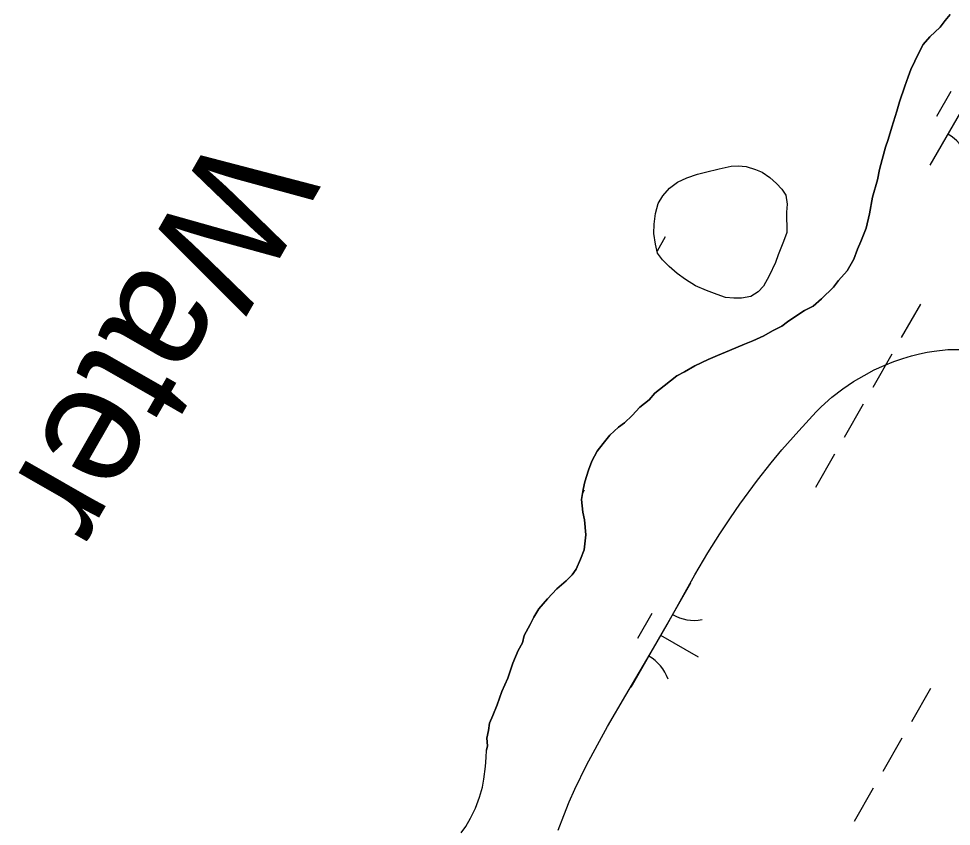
# Model space of a CAD drawing. Extents: x 3930721 to 3950824, y 220441 to 242861.
# Drawn here: x 3944371.9 to 3944760.9, y 232416.4 to 232753.3 of the extents above; entities that cross this region are included whole.
import ezdxf

# ---------------------------------------------------------------- set-up
doc = ezdxf.new("R2010")
doc.units = 0
for name, color, linetype in [('V-RIVR-IDEN', 7, 'Continuous'), ('V-SITE-VEGE', 7, 'Continuous'), ('V-TOPO-SHOR', 7, 'Continuous'), ('V-WETL-SWMP', 7, 'Continuous')]:
    doc.layers.add(name, color=color, linetype=linetype)

msp = doc.modelspace()

# ---------------------------------------------------------------- linework, layer by layer
at = {"layer": 'V-SITE-VEGE'}
msp.add_lwpolyline([(3944596.96, 232414.74), (3944599.24, 232420.88), (3944601.58, 232426.59), (3944603.94, 232431.92), (3944608.75, 232441.83), (3944613.3, 232450.44), (3944617.47, 232457.95), (3944625.08, 232471.04), (3944636.74, 232490.66), (3944642.44, 232500.53), (3944653.91, 232521.3), (3944659.35, 232530.49), (3944664.28, 232538.33), (3944668.73, 232545.04), (3944672.74, 232550.82), (3944680.05, 232560.72), (3944685.79, 232568), (3944690.26, 232573.39), (3944697.22, 232581.37), (3944704.54, 232589.26), (3944706.66, 232591.39), (3944711.1, 232595.35), (3944715.6, 232598.84), (3944720.08, 232601.87), (3944724.49, 232604.49), (3944728.77, 232606.74), (3944732.9, 232608.64), (3944736.86, 232610.23), (3944740.63, 232611.54), (3944744.22, 232612.61), (3944747.6, 232613.46), (3944750.79, 232614.13), (3944753.78, 232614.62), (3944759.41, 232615.21), (3944764.31, 232615.33)], dxfattribs=at)
at = {"layer": 'V-TOPO-SHOR'}
for points in [[(3944760.44, 232754.98), (3944758.31, 232752.56), (3944756.17, 232749.79), (3944751.92, 232745.65), (3944749.08, 232742.53), (3944747.28, 232739.06), (3944744.04, 232732.1), (3944742.95, 232728.97), (3944741.5, 232725.14), (3944739.31, 232718.52), (3944738.21, 232714.69), (3944736.02, 232708.07), (3944734.56, 232702.84), (3944733.46, 232699.71), (3944732, 232694.48), (3944730.89, 232690.3), (3944730.14, 232686.11), (3944727.94, 232678.79), (3944726.8, 232671.81), (3944725.32, 232665.88), (3944723.15, 232660.31)], [(3944692.29, 232664.04), (3944690.85, 232660.35), (3944688.69, 232654.82), (3944687.49, 232651.59), (3944684.87, 232646.06), (3944682.49, 232641.68), (3944680.37, 232639.39), (3944677.33, 232637.35), (3944673.38, 232636.7), (3944670.14, 232636.75), (3944666.66, 232637.02), (3944663.2, 232638.23), (3944658.82, 232639.91), (3944654.21, 232641.83), (3944650.07, 232644.43), (3944646.62, 232647.03), (3944643.18, 232649.86), (3944640.44, 232652.68), (3944638.39, 232655.48), (3944637.51, 232659.21), (3944636.87, 232663.62), (3944636.92, 232667.56), (3944637.45, 232671.96), (3944638.66, 232676.12), (3944640.56, 232679.34), (3944643.38, 232682.55), (3944646.66, 232685.05), (3944650.63, 232686.86), (3944655.05, 232688.42), (3944658.31, 232689.3), (3944664.12, 232690.62), (3944669.01, 232691.71), (3944672.03, 232691.9), (3944675.27, 232691.63), (3944679.19, 232690.42), (3944681.96, 232689.22), (3944685.18, 232687.09), (3944687.93, 232684.51), (3944690.21, 232682.16), (3944691.8, 232679.59), (3944692.45, 232675.87), (3944692.17, 232672.62), (3944692.29, 232664.04)], [(3944723.15, 232660.31), (3944721.71, 232657.18), (3944720.25, 232653), (3944717.39, 232648.14), (3944713.83, 232643.99), (3944711.7, 232641.22), (3944706.74, 232636.39), (3944703.2, 232633.29), (3944699.67, 232631.58), (3944696.5, 232629.52), (3944692.62, 232626.78), (3944690.14, 232625.06), (3944686.27, 232623.02), (3944682.74, 232620.96), (3944678.17, 232618.92), (3944674.65, 232617.57), (3944668.31, 232614.86), (3944663.39, 232612.82), (3944659.52, 232611.12), (3944653.89, 232608.4), (3944649.66, 232606.01), (3944646.48, 232604.3), (3944641.18, 232600.17), (3944637.29, 232597.08), (3944634.81, 232594.31), (3944630.92, 232591.21), (3944627.72, 232587.75), (3944624.53, 232584.65), (3944622.06, 232582.93), (3944618.52, 232579.48), (3944615.67, 232576.02), (3944613.18, 232572.9), (3944611.03, 232568.73), (3944609.58, 232564.9), (3944608.11, 232560.02), (3944607.37, 232556.89), (3944606.62, 232552.7), (3944607.25, 232547.44), (3944607.9, 232544.29), (3944608.52, 232537.98), (3944607.74, 232531.69), (3944606.29, 232527.86), (3944604.48, 232523.69), (3944602.7, 232521.26), (3944600.22, 232518.85), (3944596.32, 232515.4), (3944592.42, 232511.25), (3944588.87, 232507.1), (3944586.72, 232503.63), (3944585.28, 232500.5), (3944582.77, 232495.99), (3944582.03, 232492.85), (3944580.24, 232489.72), (3944578.07, 232484.5), (3944575.89, 232478.24), (3944573.37, 232472.67), (3944571.54, 232467.1), (3944569.73, 232462.57), (3944568.29, 232459.45), (3944567.9, 232456.3), (3944567.16, 232453.16), (3944567.47, 232450.01), (3944567.05, 232448.2)], [(3944560.4, 232419.83), (3944562.49, 232423.94), (3944564.08, 232428.54), (3944565.34, 232432.65), (3944565.96, 232436.09), (3944566.57, 232441.33), (3944566.85, 232445.1), (3944567.05, 232448.2)], [(3944556.53, 232413.73), (3944558.47, 232416.37), (3944560.4, 232419.83)]]:
    msp.add_lwpolyline(points, dxfattribs=at)
at = {"layer": 'V-WETL-SWMP'}
for p, q in [((3944756.17, 232749.79), (3944758.31, 232752.56)), ((3944758.31, 232752.56), (3944760.44, 232754.98)), ((3944751.92, 232745.64), (3944756.17, 232749.79)), ((3944749.08, 232742.53), (3944751.92, 232745.64)), ((3944747.28, 232739.06), (3944749.08, 232742.53)), ((3944744.04, 232732.1), (3944747.28, 232739.06)), ((3944742.95, 232728.97), (3944744.04, 232732.1)), ((3944776.81, 232735.51), (3944751.96, 232692.12)), ((3944741.5, 232725.14), (3944742.95, 232728.97)), ((3944739.31, 232718.52), (3944741.5, 232725.14)), ((3944760.67, 232722.86), (3944754.7, 232712.45)), ((3944738.21, 232714.69), (3944739.31, 232718.52)), ((3944736.02, 232708.07), (3944738.21, 232714.69)), ((3944734.56, 232702.84), (3944736.02, 232708.07)), ((3944733.46, 232699.71), (3944734.56, 232702.84)), ((3944732, 232694.48), (3944733.46, 232699.71)), ((3944730.89, 232690.3), (3944732, 232694.48)), ((3944730.14, 232686.11), (3944730.89, 232690.3)), ((3944727.94, 232678.79), (3944730.14, 232686.11)), ((3944726.8, 232671.81), (3944727.94, 232678.79)), ((3944725.32, 232665.88), (3944726.8, 232671.81)), ((3944723.15, 232660.31), (3944725.32, 232665.88)), ((3944641.61, 232662.3), (3944638.19, 232656.32)), ((3944721.71, 232657.18), (3944723.15, 232660.31)), ((3944720.25, 232653), (3944721.71, 232657.18)), ((3944717.39, 232648.14), (3944720.25, 232653)), ((3944713.83, 232643.99), (3944717.39, 232648.14)), ((3944711.7, 232641.22), (3944713.83, 232643.99)), ((3944706.74, 232636.39), (3944711.7, 232641.22)), ((3944703.2, 232633.29), (3944706.74, 232636.39)), ((3944696.5, 232629.52), (3944699.68, 232631.58)), ((3944699.68, 232631.58), (3944703.2, 232633.29)), ((3944747.98, 232634.13), (3944740.03, 232620.25)), ((3944692.61, 232626.78), (3944696.5, 232629.52)), ((3944686.27, 232623.01), (3944690.14, 232625.06)), ((3944690.14, 232625.06), (3944692.61, 232626.78)), ((3944678.17, 232618.92), (3944682.74, 232620.96)), ((3944682.74, 232620.96), (3944686.27, 232623.01)), ((3944668.32, 232614.86), (3944674.65, 232617.57)), ((3944674.65, 232617.57), (3944678.17, 232618.92)), ((3944659.52, 232611.12), (3944663.39, 232612.82)), ((3944663.39, 232612.82), (3944668.32, 232614.86)), ((3944736.06, 232613.31), (3944728.1, 232599.42)), ((3944649.66, 232606.01), (3944653.89, 232608.4)), ((3944653.89, 232608.4), (3944659.52, 232611.12)), ((3944641.18, 232600.17), (3944646.48, 232604.3)), ((3944646.48, 232604.3), (3944649.66, 232606.01)), ((3944637.29, 232597.07), (3944641.18, 232600.17)), ((3944634.81, 232594.31), (3944637.29, 232597.07)), ((3944630.92, 232591.21), (3944634.81, 232594.31)), ((3944724.13, 232592.48), (3944716.18, 232578.6)), ((3944627.72, 232587.75), (3944630.92, 232591.21)), ((3944622.06, 232582.93), (3944624.53, 232584.65)), ((3944624.53, 232584.65), (3944627.72, 232587.75)), ((3944618.52, 232579.48), (3944622.06, 232582.93)), ((3944615.67, 232576.02), (3944618.52, 232579.48)), ((3944611.03, 232568.73), (3944613.18, 232572.9)), ((3944613.18, 232572.9), (3944615.67, 232576.02)), ((3944609.58, 232564.9), (3944611.03, 232568.73)), ((3944712.2, 232571.66), (3944704.25, 232557.77)), ((3944608.11, 232560.03), (3944609.58, 232564.9)), ((3944607.37, 232556.89), (3944608.11, 232560.03)), ((3944606.62, 232552.7), (3944607.37, 232556.89)), ((3944607.82, 232556.58), (3944607.08, 232555.3)), ((3944607.25, 232547.44), (3944606.62, 232552.7)), ((3944607.9, 232544.29), (3944607.25, 232547.44)), ((3944608.52, 232537.98), (3944607.9, 232544.29)), ((3944607.74, 232531.69), (3944608.52, 232537.98)), ((3944606.29, 232527.86), (3944607.74, 232531.69)), ((3944604.48, 232523.69), (3944606.29, 232527.86)), ((3944602.7, 232521.26), (3944604.48, 232523.69)), ((3944596.33, 232515.4), (3944600.22, 232518.85)), ((3944600.22, 232518.85), (3944602.7, 232521.26)), ((3944592.42, 232511.25), (3944596.33, 232515.4)), ((3944652.09, 232517.74), (3944627.24, 232474.35)), ((3944588.87, 232507.1), (3944592.42, 232511.25)), ((3944586.72, 232503.63), (3944588.87, 232507.1)), ((3944585.28, 232500.5), (3944586.72, 232503.63)), ((3944635.95, 232505.09), (3944629.99, 232494.68)), ((3944582.77, 232495.99), (3944585.28, 232500.5)), ((3944582.03, 232492.85), (3944582.77, 232495.99)), ((3944639.66, 232496.05), (3944655.28, 232487.1)), ((3944580.24, 232489.72), (3944582.03, 232492.85)), ((3944578.07, 232484.5), (3944580.24, 232489.72)), ((3944575.89, 232478.24), (3944578.07, 232484.5)), ((3944573.37, 232472.67), (3944575.89, 232478.24)), ((3944571.54, 232467.1), (3944573.37, 232472.67)), ((3944752.16, 232473.92), (3944744.21, 232460.03)), ((3944569.73, 232462.57), (3944571.54, 232467.1)), ((3944568.29, 232459.44), (3944569.73, 232462.57)), ((3944567.16, 232453.16), (3944567.9, 232456.3)), ((3944567.9, 232456.3), (3944568.29, 232459.44)), ((3944567.47, 232450.01), (3944567.16, 232453.16)), ((3944740.23, 232453.09), (3944732.28, 232439.21)), ((3944566.85, 232445.1), (3944567.04, 232448.2)), ((3944567.04, 232448.2), (3944567.47, 232450.01)), ((3944566.57, 232441.33), (3944566.85, 232445.1)), ((3944565.96, 232436.09), (3944566.57, 232441.33)), ((3944564.08, 232428.54), (3944565.34, 232432.65)), ((3944565.34, 232432.65), (3944565.96, 232436.09)), ((3944728.31, 232432.26), (3944720.36, 232418.38)), ((3944562.49, 232423.94), (3944564.08, 232428.54)), ((3944560.4, 232419.83), (3944562.49, 232423.94)), ((3944558.47, 232416.37), (3944560.4, 232419.83)), ((3944556.53, 232413.73), (3944558.47, 232416.37))]:
    msp.add_line(p, q, dxfattribs=at)
msp.add_lwpolyline([(3944692.29, 232664.04), (3944690.85, 232660.35), (3944688.69, 232654.82), (3944687.49, 232651.59), (3944684.87, 232646.06), (3944682.49, 232641.68), (3944680.37, 232639.39), (3944677.33, 232637.35), (3944673.38, 232636.7), (3944670.14, 232636.75), (3944666.66, 232637.02), (3944663.2, 232638.23), (3944658.82, 232639.91), (3944654.21, 232641.83), (3944650.07, 232644.43), (3944646.62, 232647.03), (3944643.18, 232649.86), (3944640.44, 232652.68), (3944638.39, 232655.48), (3944637.51, 232659.21), (3944636.87, 232663.62), (3944636.92, 232667.56), (3944637.45, 232671.96), (3944638.66, 232676.12), (3944640.56, 232679.34), (3944643.38, 232682.55), (3944646.66, 232685.05), (3944650.63, 232686.86), (3944655.05, 232688.42), (3944658.31, 232689.3), (3944664.13, 232690.62), (3944669.01, 232691.71), (3944672.03, 232691.9), (3944675.27, 232691.63), (3944679.2, 232690.42), (3944681.96, 232689.22), (3944685.18, 232687.09), (3944687.93, 232684.51), (3944690.21, 232682.16), (3944691.8, 232679.59), (3944692.45, 232675.87), (3944692.18, 232672.62)], close=True, dxfattribs=at)
for centre, start, end in [((3944750.86, 232689.73), 19.4279, 60.9715), ((3944643.12, 232664.46), 280.9435, 280.9715), ((3944653.6, 232519.9), 239.4279, 280.9715), ((3944626.14, 232471.96), 19.4279, 60.9715)]:
    msp.add_arc(centre, 17.62, start, end, dxfattribs=at)

# ---------------------------------------------------------------- texts
at = {"layer": 'V-RIVR-IDEN'}
msp.add_text('Water', height=50, rotation=240.1997, dxfattribs=at).set_placement((3944454.72, 232708.34))

doc.saveas('drawing.dxf')
